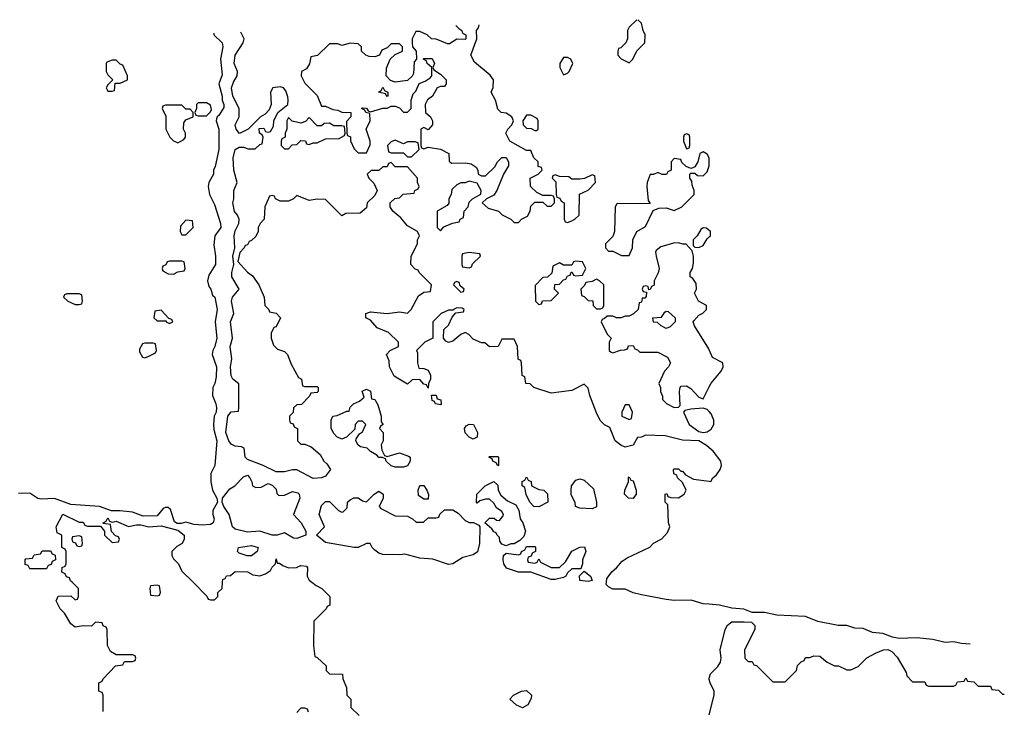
# Model space of a CAD drawing. Header units: inches. Extents: x 2701323 to 2964515, y 494916 to 722124.
# Tile 673 of 673: x 2916640 to 2921438, y 709371 to 712743. Entities that reach past the tile are written whole.
import ezdxf

# ---------------------------------------------------------------- set-up
doc = ezdxf.new("R2010")
doc.units = ezdxf.units.IN
doc.header["$MEASUREMENT"] = 0
for name, color, linetype in [('C9710', 7, 'Continuous'), ('C9711', 7, 'Continuous'), ('C9720', 7, 'Continuous'), ('C9721', 7, 'Continuous')]:
    doc.layers.add(name, color=color, linetype=linetype)

msp = doc.modelspace()

# ---------------------------------------------------------------- linework, layer by layer
at = {"layer": 'C9710', "color": 2, "elevation": 2}
for points in [[(2917046, 709370), (2917046, 709450), (2917042, 709462), (2917026, 709470), (2917026, 709510), (2917042, 709518), (2917046, 709530), (2917107.3, 709592.7), (2917142, 709598), (2917150, 709614), (2917190, 709614), (2917202, 709618), (2917206, 709630), (2917202, 709642), (2917190, 709646), (2917110, 709646), (2917083.1, 709663.1), (2917067.3, 709692.7), (2917066, 709770), (2917062, 709782), (2917047.3, 709787.3), (2917042, 709802), (2917010, 709806), (2916990, 709786), (2916950, 709788), (2916910, 709782), (2916890, 709798), (2916858, 709850), (2916838, 709870), (2916818, 709910), (2916827.3, 709932.7), (2916890, 709934), (2916910, 709914), (2916922, 709918), (2916926, 709930), (2916926, 709970), (2916894.9, 710000)], [(2917484.6, 710000), (2917552.7, 709932.7), (2917558, 709918), (2917570, 709914), (2917590, 709914), (2917606, 709930), (2917606, 709950), (2917626, 709970), (2917628.7, 710000)], [(2918063.7, 710000), (2918084, 709984), (2918112, 709970), (2918152, 709930), (2918151.6, 709888.4), (2918138, 709882), (2918134, 709870), (2918074, 709810), (2918072, 709690), (2918078, 709638), (2918090, 709634), (2918132.7, 709592.7), (2918134, 709570), (2918150, 709554), (2918212.7, 709552.7), (2918214, 709530), (2918232.7, 709487.3), (2918234, 709450), (2918254, 709430), (2918254, 709390), (2918294, 709350)], [(2920000, 709892.6), (2919970, 709894.5), (2919912.5, 709912.5), (2919830, 709911.8), (2919790, 709916.2), (2919670, 709939.3), (2919630, 709949.4), (2919590, 709966), (2919530, 709966.6), (2919510, 709977.2), (2919497.2, 709990), (2919498.7, 710000)], [(2920000, 709526), (2919999, 709530), (2920000, 709533.2)], [(2918047.3, 709367.3), (2918042, 709382), (2918030, 709386), (2918010, 709386), (2917990, 709366)]]:
    msp.add_lwpolyline(points, dxfattribs=at)
for points in [[(2917310, 709986), (2917278, 709982), (2917274, 709970), (2917278, 709938), (2917310, 709934), (2917322, 709938), (2917326, 709950), (2917322, 709982)], [(2919090, 709388), (2919060.2, 709400.2), (2919028, 709430), (2919046, 709450), (2919086, 709470), (2919110, 709472), (2919134, 709450), (2919132.7, 709432.7), (2919116.9, 709403.1)]]:
    msp.add_lwpolyline(points, close=True, dxfattribs=at)
at = {"layer": 'C9711', "color": 2, "elevation": 2}
for points in [[(2918765.3, 712714.8), (2918779.6, 712699.6), (2918794, 712690), (2918798, 712678), (2918814, 712670), (2918814, 712650), (2918810, 712646), (2918770, 712648.7), (2918734.4, 712625.6), (2918724.7, 712624.7), (2918670, 712648.7), (2918646, 712650), (2918626, 712670), (2918590, 712686), (2918570, 712686), (2918552, 712650), (2918552, 712630), (2918554, 712610), (2918572, 712590), (2918574, 712550), (2918562, 712538), (2918559.6, 712480.4), (2918552.7, 712467.3), (2918530, 712446), (2918470, 712438), (2918447.3, 712447.3), (2918426, 712470), (2918427.3, 712507.3), (2918446, 712550), (2918470, 712574), (2918506, 712590), (2918506, 712610), (2918490, 712626), (2918450, 712626), (2918430, 712606), (2918405.4, 712594.6), (2918394, 712570), (2918370, 712562), (2918343.1, 712563.1), (2918326, 712570), (2918306, 712590), (2918306, 712610), (2918290, 712626), (2918250, 712628), (2918210, 712618), (2918190, 712626), (2918150, 712626), (2918091.3, 712568.7), (2918058, 712562), (2918051.6, 712528.4), (2918036.9, 712503.1), (2918014, 712490), (2918012, 712470), (2918030, 712434), (2918090, 712374), (2918110, 712322), (2918130, 712322), (2918165.4, 712305.4), (2918190, 712302), (2918210, 712292), (2918254, 712290), (2918254, 712270), (2918232.7, 712247.3), (2918234, 712190), (2918238, 712178), (2918251.6, 712171.6), (2918252.7, 712152.7), (2918270, 712114), (2918290, 712094), (2918330, 712094), (2918347.3, 712132.7), (2918348, 712150), (2918328.7, 712210), (2918348, 712250), (2918346, 712286), (2918326, 712290), (2918322, 712302), (2918306, 712310), (2918310, 712314), (2918330, 712312), (2918338, 712298), (2918350, 712294), (2918408.8, 712311.1), (2918430, 712312), (2918450, 712322), (2918470, 712322), (2918490, 712314), (2918510, 712292), (2918530, 712292), (2918548, 712310), (2918548, 712350), (2918558, 712382), (2918570, 712394), (2918587.3, 712432.7), (2918616.4, 712443.6), (2918640.4, 712459.6), (2918648, 712470), (2918648, 712510), (2918626, 712530), (2918622, 712542), (2918606, 712550), (2918610, 712554), (2918650, 712554), (2918662, 712530), (2918654, 712510), (2918658, 712498), (2918690, 712478), (2918718, 712450), (2918718, 712430), (2918710, 712418), (2918690, 712418), (2918674, 712410), (2918652, 712370), (2918627.3, 712352.7), (2918616, 712330), (2918618, 712290), (2918642, 712270), (2918652, 712250), (2918652, 712230), (2918630, 712206), (2918610, 712218), (2918594, 712210), (2918594, 712130), (2918598, 712118), (2918610, 712114), (2918630, 712122), (2918690, 712112), (2918732, 712090), (2918732.7, 712052.7), (2918743.6, 712043.6), (2918810, 712044.7), (2918839.6, 712039.6), (2918863.6, 712023.6), (2918872, 712010), (2918874, 711990), (2918890, 711982), (2918910, 711982), (2918954.6, 712025.4), (2918968, 712050), (2918989.1, 712070.9), (2919011.2, 712071.1), (2919022, 712050), (2919022, 712030), (2918998, 711990), (2918964.7, 711910), (2918950, 711888), (2918914, 711870), (2918894, 711850), (2918923.6, 711823.6), (2918974, 711810), (2918991.6, 711791.6), (2919034, 711770), (2919050, 711754), (2919070, 711754), (2919086, 711770), (2919115.3, 711784.7), (2919128, 711810), (2919130, 711834), (2919150, 711854), (2919190, 711854), (2919210, 711834), (2919230, 711834), (2919246, 711850), (2919246, 711870), (2919242, 711882), (2919230, 711886), (2919190, 711886), (2919160.4, 711900.4), (2919129, 711929), (2919128, 711970), (2919166, 711990), (2919186, 712010), (2919182, 712022), (2919167.3, 712027.3), (2919166, 712050), (2919146, 712070), (2919130, 712106), (2919110, 712106), (2919028, 712150), (2919008.7, 712190), (2919018, 712210), (2919038, 712230), (2919046, 712250), (2919038, 712270), (2919010, 712288), (2918986, 712290), (2918970, 712306), (2918958, 712350), (2918938, 712390), (2918948, 712412), (2918948.7, 712450), (2918932.9, 712472.9), (2918856.4, 712536.4), (2918838, 712570), (2918868, 712650), (2918866, 712690), (2918876.4, 712703.6), (2918878.2, 712718.4)], [(2919646.9, 712742.9), (2919610, 712706), (2919602, 712690), (2919602, 712650), (2919594, 712630), (2919570, 712606), (2919558, 712602), (2919554, 712590), (2919554, 712570), (2919571.6, 712551.6), (2919610, 712532), (2919628, 712550), (2919648, 712592), (2919686, 712630), (2919688, 712670), (2919678, 712690), (2919670, 712726), (2919652.9, 712743.1)], [(2917586.3, 712677.3), (2917586, 712670), (2917626, 712630), (2917630.7, 712610), (2917618.8, 712550), (2917626.4, 712473.6), (2917610.8, 712430), (2917626, 712370), (2917626, 712350), (2917634.8, 712330), (2917634.4, 712314.4), (2917610, 712275.3), (2917602, 712270), (2917599.6, 712260.4), (2917598, 712250), (2917610.7, 712210), (2917610.5, 712110), (2917593.2, 712026.8), (2917584.7, 712010), (2917584.7, 711990), (2917562, 711950), (2917558, 711930), (2917564.7, 711890), (2917590, 711842), (2917619.1, 711750), (2917620.7, 711730), (2917590.4, 711689.6), (2917586, 711646), (2917594.8, 711590), (2917594, 711550), (2917562, 711498), (2917554.8, 711470), (2917561.4, 711441.4), (2917570.7, 711430), (2917579.6, 711399.6), (2917590.8, 711390), (2917602.8, 711330), (2917593, 711270), (2917600.5, 711190), (2917590.3, 711149.7), (2917580.5, 711130), (2917578, 711110), (2917599.1, 711050), (2917598, 711002), (2917590.8, 710970), (2917581, 710950), (2917578.8, 710910), (2917596.3, 710870), (2917599.1, 710850), (2917597.3, 710830), (2917587.3, 710810), (2917584, 710770), (2917585.5, 710745.5), (2917600.7, 710690), (2917590.5, 710569.5), (2917571, 710530), (2917571, 710490), (2917578.8, 710450), (2917601, 710410), (2917604.7, 710390), (2917581, 710350), (2917580.7, 710330), (2917587.3, 710310), (2917582.8, 710290), (2917570, 710282), (2917530, 710278), (2917490, 710281.2), (2917450, 710294), (2917427.3, 710287.3), (2917407.3, 710287.3), (2917394.6, 710294.6), (2917375.1, 710355.1), (2917364, 710364), (2917350, 710365.2), (2917339.8, 710360.2), (2917310, 710324), (2917242, 710322), (2917190, 710341.2), (2917130, 710348.7), (2917088, 710348), (2917028.8, 710368.9), (2916890, 710379), (2916810, 710409), (2916744.7, 710404.7), (2916729, 710409), (2916690, 710434), (2916633.6, 710433.6)], [(2920000, 710655.8), (2919987.3, 710667.3), (2919950, 710689.2), (2919870, 710693.2), (2919785.4, 710714.6), (2919690, 710718), (2919670, 710708), (2919650, 710706), (2919630, 710668), (2919590, 710659), (2919569.1, 710669.1), (2919542, 710690), (2919515.3, 710755.3), (2919490, 710768), (2919469.1, 710789.1), (2919450, 710826), (2919418, 710910), (2919410, 710946), (2919390, 710966), (2919330, 710935.3), (2919230, 710922), (2919146, 710950), (2919128, 710968), (2919106, 710970), (2919102, 711002), (2919088.4, 711008.4), (2919086, 711070), (2919082, 711082), (2919068.4, 711088.4), (2919066, 711150), (2919050, 711186), (2918990, 711186), (2918971, 711149), (2918930, 711148), (2918907.3, 711167.3), (2918890, 711168), (2918850, 711186), (2918828.4, 711208.4), (2918810, 711218), (2918790, 711208), (2918750, 711175.3), (2918730, 711168.7), (2918716.4, 711176.4), (2918706, 711190), (2918707.3, 711232.7), (2918730, 711254), (2918747.3, 711292.7), (2918766, 711314), (2918802, 711318), (2918806, 711330), (2918796.4, 711336.4), (2918770, 711338), (2918754, 711330), (2918754, 711326), (2918730, 711326), (2918694, 711310), (2918654, 711270), (2918654, 711190), (2918614, 711170), (2918574, 711130), (2918578, 711118), (2918578, 711070), (2918584.7, 711044.7), (2918610, 711042), (2918630, 711034), (2918642, 711010), (2918642, 710990), (2918632, 710970), (2918630, 710946), (2918622, 710962), (2918610, 710966), (2918590, 710988), (2918552.7, 710987.3), (2918530, 710966), (2918465.6, 711005.6), (2918442, 711050), (2918440.4, 711080.4), (2918428, 711110), (2918446, 711130), (2918486, 711150), (2918486, 711170), (2918438, 711218), (2918381.2, 711241.2), (2918350, 711278), (2918326, 711290), (2918326, 711310), (2918350, 711318), (2918430, 711311), (2918490, 711318), (2918530, 711312), (2918548, 711330), (2918583.1, 711396.9), (2918610, 711414), (2918642, 711418), (2918646, 711450), (2918586, 711510), (2918582, 711522), (2918567.3, 711527.3), (2918546, 711550), (2918548, 711590), (2918578, 711650), (2918578, 711670), (2918588, 711690), (2918578, 711710), (2918530, 711738), (2918497.2, 711777.2), (2918458, 711810), (2918446, 711830), (2918446, 711850), (2918468.4, 711871.6), (2918490, 711874), (2918508.4, 711891.6), (2918562, 711898), (2918566, 711910), (2918582, 711918), (2918586, 711930), (2918578, 711950), (2918578, 711970), (2918530, 712026), (2918470, 712026), (2918450, 712046), (2918438, 712042), (2918430, 712026), (2918410, 712026), (2918390, 712008), (2918352.7, 712007.3), (2918334, 711990), (2918342, 711970), (2918365.4, 711945.4), (2918382, 711910), (2918370, 711886), (2918334, 711850), (2918330, 711826), (2918299.6, 711800.4), (2918230, 711798), (2918210, 711786), (2918130, 711866), (2918090, 711868), (2918050, 711862), (2917990, 711886), (2917974, 711870), (2917950, 711858), (2917910, 711858), (2917886, 711870), (2917882, 711882), (2917870, 711886), (2917858, 711882), (2917834, 711830), (2917831.3, 711770), (2917811.2, 711748.9), (2917802, 711730), (2917802, 711710), (2917790, 711686), (2917770, 711666), (2917758, 711662), (2917750, 711646), (2917738, 711642), (2917734, 711630), (2917712.7, 711607.3), (2917703.6, 711563.6), (2917750, 711511.3), (2917774.4, 711494.4), (2917804.7, 711450), (2917831.3, 711390), (2917834, 711350), (2917854, 711330), (2917858, 711318), (2917890, 711312), (2917911.3, 711290), (2917890, 711246), (2917878, 711242), (2917864.7, 711215.3), (2917864.7, 711190), (2917876.9, 711156.9), (2917896.9, 711136.9), (2917930, 711124.7), (2917944.7, 711110), (2917963.5, 711063.5), (2917998, 710998), (2918014, 710990), (2918018, 710958), (2918030, 710954), (2918090, 710954), (2918094, 710950), (2918094, 710930), (2918090, 710926), (2918058, 710922), (2918052.7, 710907.3), (2918012.7, 710867.3), (2917990, 710866), (2917974, 710850), (2917972.7, 710827.3), (2917954, 710810), (2917954, 710790), (2917958, 710778), (2917972.7, 710772.7), (2917978, 710758), (2917994, 710750), (2917994, 710690), (2918010, 710674), (2918030, 710674), (2918059.8, 710659.8), (2918103.6, 710623.6), (2918122, 710590), (2918136.9, 710576.9), (2918154, 710550), (2918130, 710518), (2918111.2, 710508.9), (2918070, 710506), (2917990, 710548), (2917970, 710548), (2917930, 710538), (2917890, 710538), (2917826, 710570), (2917750, 710598), (2917738, 710610), (2917733.6, 710653.6), (2917720.4, 710660.4), (2917690, 710664), (2917670, 710674), (2917659.3, 710690), (2917645.2, 710730), (2917654, 710810), (2917670, 710831), (2917706, 710834), (2917708.4, 710851.6), (2917707.3, 710967.3), (2917678, 710990), (2917670, 711006), (2917666.6, 711050), (2917674, 711090), (2917665.1, 711150), (2917677.2, 711190), (2917666.6, 711270), (2917682.7, 711310), (2917672.3, 711370), (2917677.2, 711390), (2917708.7, 711430), (2917673.2, 711490), (2917673.2, 711510), (2917684, 711550), (2917679, 711590), (2917689.1, 711630.9), (2917685.2, 711690), (2917690, 711714), (2917708, 711750), (2917708.7, 711770), (2917702, 711790), (2917687.5, 711807.5), (2917678, 711850), (2917682.7, 711870), (2917682.7, 711910), (2917699, 711950), (2917683.7, 712010), (2917680.9, 712070), (2917689.6, 712110.4), (2917710, 712121), (2917730, 712122), (2917752.7, 712112.7), (2917787.3, 712112.7), (2917810, 712134), (2917822, 712138), (2917826, 712170), (2917822, 712182), (2917808, 712190), (2917807.3, 712212.7), (2917830, 712214), (2917838, 712198), (2917850, 712194), (2917862, 712198), (2917876.4, 712223.6), (2917878, 712250), (2917898, 712290), (2917946, 712330), (2917948, 712350), (2917947.3, 712367.3), (2917936.4, 712396.4), (2917926, 712410), (2917910, 712415.3), (2917874, 712410), (2917862, 712390), (2917864.7, 712330), (2917856, 712304), (2917836.9, 712283.1), (2917814, 712270), (2917754, 712210), (2917711.3, 712188.7), (2917695.3, 712210), (2917689.3, 712230), (2917709, 712270), (2917709, 712310), (2917679.3, 712370), (2917672.7, 712410), (2917681.2, 712438.8), (2917699.3, 712470), (2917701.2, 712490), (2917685.2, 712530), (2917689.2, 712570), (2917729.2, 712630), (2917734, 712650), (2917718.1, 712681.5)], [(2920000, 711715.6), (2919987.3, 711727.3), (2919970, 711728), (2919959.6, 711720.4), (2919942, 711690), (2919922, 711670), (2919922, 711642), (2919930, 711634), (2919950, 711632), (2919970, 711642), (2919990, 711674), (2920000, 711684)], [(2920000, 711133.5), (2919998, 711138), (2919928.7, 711250), (2919922, 711270), (2919924.7, 711275.3), (2919950, 711302), (2919968.4, 711311.6), (2919986, 711330), (2919986, 711350), (2919948, 711370), (2919928.8, 711408.9), (2919938, 711430), (2919936.4, 711456.4), (2919920.4, 711480.4), (2919908, 711490), (2919908, 711510), (2919918, 711530), (2919923.1, 711556.9), (2919924, 711590), (2919916.4, 711616.4), (2919888, 711648), (2919872, 711648), (2919850, 711655.3), (2919826.4, 711653.6), (2919763.6, 711636.4), (2919742, 711618), (2919738, 711610), (2919741, 711590), (2919756, 711530), (2919751.2, 711508.9), (2919732, 711470), (2919731.6, 711448.4), (2919718, 711442), (2919712.7, 711427.3), (2919706, 711426), (2919702, 711442), (2919690, 711446), (2919678, 711442), (2919674, 711430), (2919678, 711418), (2919694, 711414), (2919692.7, 711392.7), (2919686, 711386), (2919674, 711386), (2919670, 711366), (2919658, 711362), (2919654, 711330), (2919631.6, 711308.4), (2919610, 711298), (2919590, 711298), (2919571.2, 711288.9), (2919548.8, 711288.9), (2919530, 711298), (2919502, 711298), (2919490, 711286), (2919478, 711282), (2919474, 711270), (2919502, 711210), (2919522, 711190), (2919512, 711170), (2919512, 711130), (2919522, 711122), (2919530, 711118), (2919568.4, 711131.6), (2919587.3, 711132.7), (2919602, 711138), (2919607.3, 711152.7), (2919630, 711154), (2919638, 711138), (2919650, 711134), (2919662, 711122), (2919750, 711122), (2919796.9, 711096.9), (2919811.3, 711070), (2919802, 711050), (2919782, 711030), (2919754, 710970), (2919762, 710950), (2919762, 710930), (2919772, 710908), (2919772, 710892), (2919791.6, 710871.6), (2919830, 710852), (2919850, 710854), (2919858, 710862), (2919855.3, 710930), (2919858, 710950), (2919864, 710956), (2919890, 710958), (2919910, 710944.7), (2919950, 710902), (2919970, 710894), (2920000, 710953)], [(2920000, 710832), (2919990, 710842), (2919970, 710849), (2919910, 710844), (2919882, 710838), (2919874, 710830), (2919902, 710770), (2919950, 710736), (2919970.8, 710730.8), (2919990, 710734), (2920000, 710740)], [(2919498.7, 710000), (2919501.5, 710018.5), (2919526.8, 710053.2), (2919548.7, 710070), (2919576.4, 710103.6), (2919600.4, 710119.6), (2919710, 710172), (2919729.1, 710190.9), (2919768.4, 710211.6), (2919796.4, 710243.6), (2919808, 710270), (2919802, 710290), (2919798, 710378), (2919786, 710390), (2919786, 710430), (2919792.7, 710432.7), (2919798, 710418), (2919812.7, 710412.7), (2919850, 710412), (2919878, 710430), (2919888, 710450), (2919870, 710486), (2919846, 710510), (2919842, 710522), (2919828.4, 710528.4), (2919826, 710550), (2919830, 710554), (2919850, 710554), (2919862, 710542), (2919870, 710542), (2919884.7, 710524.7), (2919922.8, 710502.8), (2920000, 710492.7)], [(2916894.9, 710000), (2916887.3, 710007.3), (2916882, 710022), (2916867.3, 710027.3), (2916862, 710042), (2916846, 710050), (2916847.3, 710072.7), (2916862, 710078), (2916866, 710090), (2916866, 710150), (2916862, 710162), (2916846, 710170), (2916846, 710230), (2916822, 710242), (2916818, 710270), (2916850, 710332), (2916930, 710294), (2916950, 710294), (2916958, 710278), (2916970, 710274), (2917034, 710274), (2917054, 710250), (2917054, 710230), (2917090, 710194), (2917122, 710198), (2917126, 710210), (2917122, 710222), (2917107.3, 710227.3), (2917087.3, 710247.3), (2917082, 710282), (2917046, 710286), (2917046, 710290), (2917062, 710298), (2917070, 710314), (2917078, 710298), (2917090, 710294), (2917110, 710298), (2917170, 710272), (2917210, 710281), (2917230, 710281), (2917270, 710271), (2917330, 710276), (2917410, 710254), (2917442, 710230), (2917442, 710210), (2917431.2, 710188.9), (2917405.4, 710174.6), (2917382, 710150), (2917382, 710130), (2917390, 710114), (2917414, 710090), (2917430, 710054), (2917484.6, 710000)], [(2917628.7, 710000), (2917630, 710014), (2917642, 710018), (2917648.4, 710031.6), (2917667.3, 710032.7), (2917690, 710052), (2917750, 710051.3), (2917776, 710036), (2917810, 710031.3), (2917838, 710042), (2917862, 710058), (2917870, 710074), (2917886, 710090), (2917890, 710114), (2917894, 710094), (2917906, 710094), (2917922, 710082), (2917950, 710071.3), (2917988.4, 710071.6), (2918010, 710082), (2918038, 710078), (2918042, 710070), (2918041, 710030), (2918051, 710010), (2918063.7, 710000)]]:
    msp.add_lwpolyline(points, dxfattribs=at)
for points in [[(2919310, 712558), (2919290, 712558), (2919272, 712530), (2919272, 712510), (2919290, 712474), (2919310, 712482), (2919318, 712490), (2919335.3, 712530), (2919326, 712550)], [(2917110, 712546), (2917090, 712546), (2917064.7, 712535.3), (2917062, 712530), (2917062, 712490), (2917070, 712474), (2917094, 712450), (2917070, 712426), (2917062, 712410), (2917070, 712394), (2917090, 712394), (2917102, 712398), (2917106, 712434), (2917130, 712434), (2917166, 712450), (2917166, 712470), (2917142, 712522), (2917130, 712526)], [(2918430, 712368), (2918422, 712382), (2918388, 712390), (2918402, 712398), (2918410, 712414), (2918418, 712398), (2918434, 712390), (2918434, 712370)], [(2917430, 712326), (2917350, 712326), (2917338, 712322), (2917334, 712310), (2917352, 712272), (2917352, 712210), (2917372, 712170), (2917390, 712152), (2917410, 712142), (2917440.4, 712159.6), (2917448, 712170), (2917448, 712190), (2917438, 712210), (2917440.4, 712239.6), (2917450, 712254), (2917486, 712270), (2917486, 712290), (2917470, 712306), (2917450, 712306)], [(2917550, 712338), (2917510, 712338), (2917502, 712330), (2917502, 712310), (2917494, 712290), (2917498, 712278), (2917510, 712274), (2917550, 712274), (2917570, 712294), (2917574.6, 712305.4), (2917570, 712326)], [(2918050, 712266), (2918032.7, 712247.3), (2918010, 712238), (2917968, 712248), (2917950, 712266), (2917942, 712250), (2917942, 712210), (2917934, 712190), (2917934, 712170), (2917918, 712162), (2917914, 712150), (2917914, 712130), (2917922, 712122), (2917930, 712114), (2917950, 712114), (2917967.3, 712132.7), (2917990, 712134), (2918010, 712154), (2918032.7, 712152.7), (2918038, 712138), (2918050, 712134), (2918070, 712142), (2918090, 712142), (2918130, 712162), (2918196.4, 712163.6), (2918222, 712178), (2918226, 712190), (2918222, 712222), (2918210, 712226), (2918170, 712226), (2918150, 712238), (2918123.6, 712236.4), (2918110, 712226), (2918090, 712226)], [(2919130, 712278), (2919110, 712278), (2919092, 712250), (2919094, 712230), (2919110, 712214), (2919132, 712212), (2919150, 712202), (2919158, 712202), (2919166, 712210), (2919166, 712250), (2919162, 712262)], [(2919890, 712186), (2919878, 712182), (2919874, 712170), (2919874, 712150), (2919890, 712114), (2919902, 712118), (2919906, 712130), (2919906, 712170), (2919902, 712182)], [(2918470, 712155.3), (2918450, 712148), (2918432, 712130), (2918438, 712098), (2918450, 712094), (2918510, 712094), (2918530, 712074), (2918550, 712074), (2918586, 712110), (2918582, 712142), (2918567.3, 712147.3), (2918530, 712148), (2918510, 712138)], [(2919970, 712098), (2919954, 712090), (2919944.7, 712050), (2919930, 712026), (2919919.6, 712020.4), (2919910, 712018), (2919887.3, 712027.3), (2919867.3, 712047.3), (2919862, 712062), (2919830, 712066), (2919814, 712050), (2919814, 712010), (2919798, 712002), (2919792, 711988), (2919770, 711988), (2919750, 711998), (2919728, 711988), (2919712, 711988), (2919698, 711950), (2919696, 711930), (2919702, 711862), (2919712.7, 711847.3), (2919550, 711846), (2919542, 711830), (2919538, 711710), (2919530, 711686), (2919494, 711650), (2919494, 711630), (2919510, 711614), (2919530, 711614), (2919572.7, 711592.7), (2919610, 711594), (2919626, 711630), (2919628, 711670), (2919648, 711710), (2919690, 711734), (2919727.3, 711812.7), (2919755.3, 711824.7), (2919790, 711826), (2919830, 711812), (2919866, 711830), (2919926, 711890), (2919926, 711910), (2919916.4, 711936.4), (2919915.3, 711955.3), (2919906, 711970), (2919906, 711990), (2919910, 711994), (2919930, 711994), (2919943.6, 711983.6), (2919970, 711982), (2919990, 712002), (2919999, 712030), (2919999, 712070), (2919990, 712088)], [(2919430, 711986), (2919391.6, 711968.4), (2919370, 711966), (2919330, 711966), (2919316.4, 711976.4), (2919270, 711978), (2919250, 711986), (2919238, 711982), (2919234, 711970), (2919252, 711952), (2919254, 711890), (2919258, 711878), (2919272.7, 711872.7), (2919278, 711858), (2919294, 711850), (2919294, 711770), (2919298, 711758), (2919310, 711754), (2919330, 711762), (2919346, 711770), (2919366, 711790), (2919367.3, 711892.7), (2919410, 711912), (2919446, 711950), (2919442, 711982)], [(2918830, 711955.3), (2918810, 711948), (2918790, 711948), (2918770, 711938), (2918745.4, 711914.6), (2918742, 711890), (2918732, 711870), (2918731.6, 711848.4), (2918723.6, 711836.4), (2918674, 711810), (2918674, 711730), (2918690, 711714), (2918707.3, 711732.7), (2918748.4, 711751.6), (2918782, 711758), (2918786, 711770), (2918802, 711778), (2918806, 711810), (2918826, 711830), (2918830, 711854), (2918846, 711870), (2918887.3, 711892.7), (2918888, 711910), (2918870, 711946)], [(2917450, 711766), (2917423.6, 711736.4), (2917422, 711710), (2917430, 711694), (2917450, 711694), (2917486, 711730), (2917482, 711762)], [(2918830, 711608), (2918798, 711602), (2918794, 711590), (2918794, 711550), (2918798, 711538), (2918830, 711534), (2918842, 711538), (2918847.3, 711552.7), (2918886, 711590), (2918882, 711602)], [(2917430, 711566), (2917370, 711566), (2917358, 711562), (2917352.7, 711547.3), (2917338, 711542), (2917334, 711530), (2917338, 711518), (2917363.6, 711503.6), (2917390, 711502), (2917410, 711514), (2917442, 711518), (2917446, 711530), (2917442, 711562)], [(2919350, 711566), (2919338, 711562), (2919330, 711546), (2919290, 711546), (2919270, 711558), (2919238, 711542), (2919232.7, 711507.3), (2919212.7, 711487.3), (2919190, 711486), (2919152.7, 711447.3), (2919154, 711370), (2919170, 711354), (2919182, 711358), (2919188, 711372), (2919230, 711374), (2919266, 711410), (2919246, 711430), (2919247.3, 711452.7), (2919270, 711454), (2919290, 711474), (2919302, 711478), (2919310, 711494), (2919322, 711498), (2919327.3, 711512.7), (2919332.7, 711512.7), (2919338, 711498), (2919350, 711494), (2919382, 711498), (2919398, 711530), (2919382, 711562)], [(2918770, 711466), (2918758, 711462), (2918754, 711450), (2918790, 711414), (2918802, 711418), (2918806, 711430), (2918786, 711446), (2918782, 711462)], [(2919450, 711478), (2919430, 711466), (2919398, 711462), (2919392.7, 711447.3), (2919374, 711430), (2919378, 711398), (2919390, 711394), (2919410, 711374), (2919432.7, 711372.7), (2919434, 711350), (2919450, 711334), (2919470, 711334), (2919482, 711338), (2919486, 711350), (2919486, 711450), (2919466, 711470)], [(2916930, 711406), (2916870, 711406), (2916858, 711402), (2916854, 711390), (2916874, 711370), (2916910, 711354), (2916930, 711354), (2916942, 711358), (2916946, 711370), (2916942, 711402)], [(2917330, 711326), (2917298, 711322), (2917294, 711290), (2917310, 711274), (2917354, 711274), (2917354, 711270), (2917370, 711262), (2917386, 711270), (2917382, 711282), (2917366, 711286)], [(2919790, 711238), (2919766, 711250), (2919747.3, 711267.3), (2919728.4, 711268.4), (2919726, 711290), (2919767.3, 711292.7), (2919783.1, 711316.9), (2919790, 711322), (2919799.6, 711319.6), (2919834, 711290), (2919834, 711270), (2919810, 711246)], [(2917290, 711166), (2917250, 711166), (2917238, 711162), (2917223.6, 711136.4), (2917223.6, 711123.6), (2917238, 711098), (2917250, 711094), (2917270, 711102), (2917302, 711118), (2917306, 711130), (2917302, 711162)], [(2918430, 710614), (2918490, 710631.3), (2918535.3, 710615.3), (2918542, 710610), (2918542, 710590), (2918530, 710568), (2918510, 710562), (2918470, 710562), (2918450, 710568), (2918426, 710590), (2918422, 710602), (2918408, 710608), (2918390, 710608.7), (2918380.4, 710620.4), (2918350, 710638), (2918333.6, 710653.6), (2918301.2, 710661.2), (2918288.8, 710668.9), (2918278, 710690), (2918280.4, 710699.6), (2918296.4, 710723.6), (2918310, 710734), (2918326, 710770), (2918310, 710786), (2918290, 710786), (2918274, 710770), (2918272.7, 710747.3), (2918232.7, 710707.3), (2918210, 710698), (2918186, 710710), (2918170, 710726), (2918158, 710750), (2918158, 710790), (2918166, 710810), (2918187.3, 710812.7), (2918234, 710834), (2918246, 710834), (2918250, 710854), (2918266, 710870), (2918296.4, 710883.6), (2918318, 710902), (2918308.8, 710931.1), (2918330, 710942), (2918350, 710932), (2918354, 710894), (2918370, 710892), (2918385.4, 710865.4), (2918402, 710810), (2918402, 710782), (2918412, 710770), (2918398, 710762), (2918394, 710750), (2918412, 710730), (2918412, 710690), (2918402, 710670), (2918404.7, 710644.7), (2918418, 710618)], [(2918690, 710866), (2918666, 710870), (2918662, 710882), (2918650, 710886), (2918647.3, 710912.7), (2918670, 710912), (2918674, 710894), (2918692, 710890), (2918694, 710870)], [(2919610, 710866), (2919590, 710866), (2919574, 710830), (2919574, 710810), (2919610, 710794), (2919622, 710798), (2919626, 710830)], [(2918850, 710698), (2918830, 710708), (2918810, 710728), (2918808, 710750), (2918816.4, 710763.6), (2918830, 710771.3), (2918852, 710770), (2918871.3, 710730), (2918870, 710708)], [(2918970, 710568), (2918962, 710582), (2918946, 710590), (2918942, 710602), (2918926, 710610), (2918930, 710614), (2918970, 710614), (2918974, 710610), (2918974, 710570)], [(2917790, 710462), (2917816.4, 710463.6), (2917850, 710482), (2917870, 710474), (2917890, 710454), (2917892.7, 710432.7), (2917903.6, 710423.6), (2917930, 710424.7), (2917970, 710442), (2917996, 710436), (2918002, 710430), (2918004.7, 710410), (2917974, 710330), (2918012, 710290), (2918034, 710250), (2918034, 710230), (2918030, 710229), (2917990, 710214), (2917974.6, 710214.6), (2917930, 710242), (2917894, 710230), (2917870, 710229.3), (2917810, 710249.2), (2917750, 710243.7), (2917690, 710259.3), (2917677.2, 710270), (2917661.2, 710330), (2917634, 710370), (2917626, 710390), (2917628, 710410), (2917664.1, 710455.9), (2917688, 710470), (2917730, 710514), (2917750, 710522), (2917762, 710510), (2917772, 710490), (2917774, 710470)], [(2919010, 710178), (2918990, 710186), (2918980.4, 710200.4), (2918978, 710218), (2918966, 710230), (2918962, 710242), (2918950, 710246), (2918940.4, 710260.4), (2918906, 710290), (2918930, 710312), (2918952, 710312), (2918963.6, 710303.6), (2918978, 710302), (2918996.4, 710323.6), (2918998, 710330), (2918990, 710346), (2918963.1, 710363.1), (2918950, 710386), (2918930, 710406), (2918910, 710406), (2918882, 710398), (2918870, 710386), (2918866, 710390), (2918868, 710430), (2918908.8, 710471.1), (2918950, 710492), (2918970, 710474), (2918972, 710450), (2918985.4, 710425.4), (2919016.9, 710396.9), (2919056.9, 710376.9), (2919071.6, 710351.6), (2919078, 710310), (2919091.3, 710290), (2919104.7, 710250), (2919096, 710224), (2919076.9, 710203.1), (2919050, 710188), (2919032.7, 710187.3)], [(2919170, 710368), (2919146, 710370), (2919126, 710390), (2919108.4, 710428.4), (2919102, 710462), (2919088, 710470), (2919088.4, 710491.6), (2919102, 710498), (2919110, 710514), (2919118, 710498), (2919131.6, 710491.6), (2919134, 710470), (2919170, 710452), (2919194, 710450), (2919211.6, 710431.6), (2919214, 710390)], [(2919430, 710358), (2919370, 710362), (2919348.8, 710368.9), (2919347.3, 710387.3), (2919328, 710428), (2919328, 710450), (2919328.7, 710470), (2919350, 710498), (2919370, 710504.7), (2919390, 710498), (2919436, 710456), (2919451.2, 710391.1), (2919450, 710368)], [(2919630, 710408.7), (2919606, 710410), (2919588, 710430), (2919588.7, 710450), (2919606, 710490), (2919606, 710510), (2919610, 710514), (2919618, 710498), (2919630, 710494), (2919644.7, 710450), (2919644.7, 710430)], [(2918572.7, 710292.7), (2918607.3, 710292.7), (2918630, 710314), (2918670, 710314), (2918682, 710318), (2918687.3, 710332.7), (2918710, 710354), (2918750, 710354), (2918776.9, 710336.9), (2918810, 710302), (2918830, 710292), (2918851.6, 710291.6), (2918878, 710278), (2918882, 710270), (2918881, 710190), (2918870.7, 710149.3), (2918850, 710134), (2918799.8, 710120.2), (2918750, 710089.4), (2918730, 710086.6), (2918652.7, 710112.7), (2918590, 710118), (2918516.5, 710136.5), (2918490, 710133.2), (2918410, 710136), (2918390, 710142.7), (2918370, 710157.2), (2918357.2, 710170), (2918348.4, 710188.4), (2918330, 710188.7), (2918290, 710169.3), (2918270, 710169.3), (2918130, 710194), (2918086, 710230), (2918126, 710270), (2918099, 710330), (2918110, 710374), (2918130, 710394), (2918150, 710394), (2918194, 710350), (2918210, 710342), (2918216.4, 710343.6), (2918236.4, 710363.6), (2918238, 710390), (2918250, 710402), (2918268.8, 710411.1), (2918290, 710411.3), (2918310, 710398), (2918330, 710392), (2918368, 710430), (2918390, 710444.7), (2918411.3, 710430), (2918411.3, 710410), (2918392, 710370), (2918399.6, 710359.6), (2918470, 710324.7), (2918530, 710322), (2918554, 710310)], [(2918610, 710406), (2918584, 710424), (2918582, 710450), (2918590, 710472), (2918610, 710471.3), (2918624.7, 710450), (2918631.6, 710428.4), (2918630, 710406)], [(2916930, 710226), (2916898, 710222), (2916894, 710210), (2916898, 710198), (2916912.7, 710192.7), (2916918, 710178), (2916930, 710174), (2916942, 710178), (2916946, 710190), (2916942, 710222)], [(2916690, 710066), (2916682, 710082), (2916667.3, 710087.3), (2916666, 710110), (2916670, 710114), (2916702, 710118), (2916710, 710134), (2916742, 710138), (2916750, 710154), (2916790, 710154), (2916798, 710138), (2916812.7, 710132.7), (2916814, 710110), (2916798, 710102), (2916792.7, 710087.3), (2916778, 710082), (2916770, 710066)], [(2917748.8, 710128.9), (2917710, 710142), (2917702, 710150), (2917706, 710170), (2917770, 710178.8), (2917802, 710170), (2917798, 710150), (2917770, 710129)], [(2919150, 710094), (2919162, 710098), (2919170, 710114), (2919178, 710098), (2919230, 710072), (2919270, 710072), (2919300.4, 710099.6), (2919330, 710152), (2919370, 710172), (2919392.7, 710172.7), (2919398, 710150), (2919382, 710110), (2919382, 710090), (2919374, 710066), (2919330, 710066), (2919310, 710046), (2919302, 710030), (2919290, 710024), (2919250, 710014), (2919230, 710014), (2919130, 710049), (2919070, 710049.2), (2919011.6, 710068.4), (2918999, 710090), (2918995.3, 710110), (2918998, 710130), (2919010, 710142), (2919070, 710134), (2919082, 710138), (2919086, 710150), (2919102, 710158), (2919110, 710174), (2919150, 710174), (2919154, 710170), (2919154, 710150), (2919138, 710142), (2919132.7, 710127.3), (2919118, 710122), (2919114, 710110), (2919118, 710098)], [(2919410, 710004), (2919369.4, 710009.4), (2919368, 710032), (2919390, 710054), (2919422, 710030), (2919430, 710008.7)]]:
    msp.add_lwpolyline(points, close=True, dxfattribs=at)
at = {"layer": 'C9720', "color": 2, "elevation": 2}
for points in [[(2921270.9, 709698.9), (2921230, 709700.9), (2921190, 709709.2), (2921150, 709706), (2921090, 709720.9), (2921010, 709729.2), (2920926, 709726), (2920892.7, 709732.7), (2920846, 709750), (2920796, 709756), (2920750, 709775.1), (2920710, 709777.2), (2920670, 709789.2), (2920629.1, 709789.1), (2920529.3, 709809.3), (2920470, 709834), (2920330, 709839.5), (2920270, 709852), (2920210, 709852.7), (2920169.5, 709869.5), (2920110, 709874.5), (2920050, 709889.3), (2920000, 709892.6)], [(2920000, 709533.2), (2920006.3, 709553.7), (2920042, 709590), (2920055.3, 709610), (2920059, 709630), (2920054, 709670), (2920077.2, 709770), (2920089.5, 709790.5), (2920110, 709806.8), (2920170, 709807.3), (2920205.4, 709805.4), (2920222, 709790), (2920222, 709770), (2920172, 709670), (2920174, 709630), (2920190, 709614), (2920210, 709614), (2920218, 709598), (2920230, 709594), (2920310, 709514), (2920370, 709514), (2920426, 709570), (2920430, 709594), (2920447.3, 709612.7), (2920462, 709618), (2920470, 709634), (2920490, 709634), (2920510, 709642), (2920539.6, 709639.6), (2920574, 709610), (2920610, 709592), (2920630, 709592), (2920670, 709574), (2920690, 709574), (2920726, 709590), (2920768.8, 709631.1), (2920810, 709654), (2920848.8, 709671.1), (2920870, 709672), (2920890, 709662), (2920915.3, 709635.3), (2920959.6, 709559.6), (2920963.6, 709543.6), (2920990, 709514), (2921050, 709514), (2921058, 709498), (2921070, 709494), (2921190, 709494), (2921202, 709498), (2921210, 709514), (2921242, 709518), (2921250, 709534), (2921258, 709518), (2921290, 709514), (2921310, 709494), (2921370, 709494), (2921378, 709478), (2921410, 709474), (2921430, 709454), (2921438, 709454)], [(2920000, 709354), (2920024, 709450), (2920024, 709470), (2920004, 709510), (2920000, 709526)]]:
    msp.add_lwpolyline(points, dxfattribs=at)
at = {"layer": 'C9721', "color": 2, "elevation": 2}
for points in [[(2920000, 711684), (2920006, 711690), (2920006, 711710), (2920000, 711715.6)], [(2920000, 710953), (2920009.1, 710970.9), (2920058, 711030), (2920068, 711050), (2920066, 711070), (2920016.4, 711096.4), (2920000, 711133.5)], [(2920000, 710740), (2920010, 710746), (2920022.7, 710770), (2920022.7, 710790), (2920010, 710822), (2920000, 710832)], [(2920000, 710492.7), (2920008.4, 710491.6), (2920018, 710510), (2920036, 710524), (2920054, 710550), (2920059.3, 710570), (2920056, 710590), (2920018.7, 710638.7), (2920000, 710655.8)]]:
    msp.add_lwpolyline(points, dxfattribs=at)

doc.saveas('drawing.dxf')
